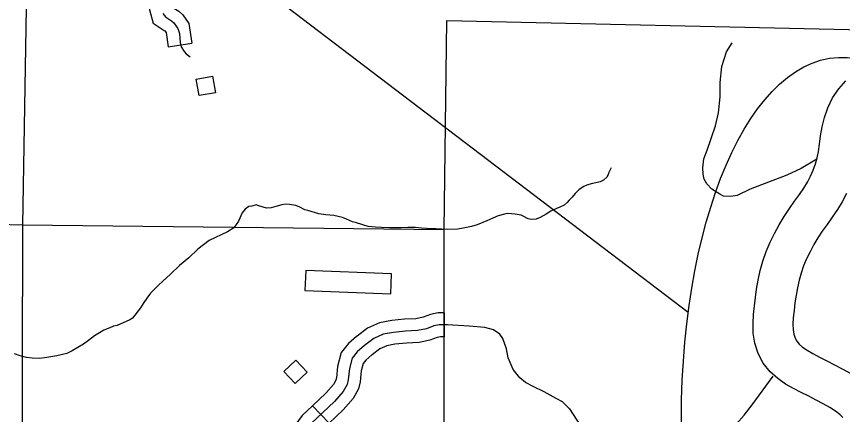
# Model space of a CAD drawing. Extents: x 1370130 to 1380143, y 377636 to 380256.
# Drawn here: x 1377248.1 to 1377392.9, y 379293.7 to 379363.5 of the extents above; entities that cross this region are included whole.
import ezdxf

# ---------------------------------------------------------------- set-up
doc = ezdxf.new("R2010")
doc.units = 0
for name, color, linetype in [('Level 10', 7, 'Continuous'), ('Level 32', 7, 'Continuous'), ('Level 33', 7, 'Continuous'), ('Level 34', 7, 'Continuous'), ('Level 35', 7, 'Continuous'), ('Level 45', 7, 'Continuous'), ('Level 5', 7, 'Continuous'), ('Level 56', 7, 'Continuous'), ('Level 57', 7, 'Continuous'), ('Level 6', 7, 'Continuous'), ('R_Draft', 7, 'Continuous')]:
    doc.layers.add(name, color=color, linetype=linetype)

msp = doc.modelspace()

# ---------------------------------------------------------------- linework, layer by layer
at = {"layer": 'Level 10'}
for p, q in [((1377392.25, 379350.79), (1377393.52, 379352.17)), ((1377391.17, 379349.18), (1377392.25, 379350.79)), ((1377390.36, 379347.45), (1377391.17, 379349.18)), ((1377389.78, 379345.76), (1377390.36, 379347.45)), ((1377389.36, 379344.11), (1377389.78, 379345.76)), ((1377389.07, 379342.52), (1377389.36, 379344.11)), ((1377388.87, 379341.08), (1377389.07, 379342.52)), ((1377388.68, 379339.8), (1377388.87, 379341.08)), ((1377388.46, 379338.65), (1377388.68, 379339.8)), ((1377387.78, 379336.53), (1377388.16, 379337.59)), ((1377388.16, 379337.59), (1377388.46, 379338.65)), ((1377387.3, 379335.47), (1377387.78, 379336.53)), ((1377386.11, 379333.36), (1377386.75, 379334.42)), ((1377386.75, 379334.42), (1377387.3, 379335.47)), ((1377385.36, 379332.25), (1377386.11, 379333.36)), ((1377384.52, 379331.06), (1377385.36, 379332.25)), ((1377393.6, 379332.42), (1377392.86, 379330.98)), ((1377383.6, 379329.78), (1377384.52, 379331.06)), ((1377392.86, 379330.98), (1377392.01, 379329.58)), ((1377382.67, 379328.37), (1377383.6, 379329.78)), ((1377392.01, 379329.58), (1377391.12, 379328.26)), ((1377381.81, 379326.91), (1377382.67, 379328.37)), ((1377391.12, 379328.26), (1377390.22, 379326.99)), ((1377381, 379325.42), (1377381.81, 379326.91)), ((1377389.37, 379325.81), (1377388.61, 379324.66)), ((1377390.22, 379326.99), (1377389.37, 379325.81)), ((1377380.23, 379323.86), (1377381, 379325.42)), ((1377388.61, 379324.66), (1377387.9, 379323.46)), ((1377379.55, 379322.23), (1377380.23, 379323.86)), ((1377387.9, 379323.46), (1377387.22, 379322.21)), ((1377378.96, 379320.56), (1377379.55, 379322.23)), ((1377387.22, 379322.21), (1377386.61, 379320.96)), ((1377378.5, 379318.89), (1377378.96, 379320.56)), ((1377386.61, 379320.96), (1377386.08, 379319.71)), ((1377378.13, 379317.24), (1377378.5, 379318.89)), ((1377385.64, 379318.46), (1377385.29, 379317.2)), ((1377386.08, 379319.71), (1377385.64, 379318.46)), ((1377377.86, 379315.66), (1377378.13, 379317.24)), ((1377385.29, 379317.2), (1377385, 379315.89)), ((1377377.64, 379314.15), (1377377.86, 379315.66)), ((1377385, 379315.89), (1377384.78, 379314.56)), ((1377377.47, 379312.69), (1377377.64, 379314.15)), ((1377384.78, 379314.56), (1377384.58, 379313.23)), ((1377377.31, 379311.2), (1377377.47, 379312.69)), ((1377384.58, 379313.23), (1377384.42, 379311.9)), ((1377377.22, 379309.6), (1377377.31, 379311.2)), ((1377384.42, 379311.9), (1377384.29, 379310.63)), ((1377384.29, 379310.63), (1377384.23, 379309.52)), ((1377377.27, 379307.91), (1377377.22, 379309.6)), ((1377384.23, 379309.52), (1377384.25, 379308.55)), ((1377384.25, 379308.55), (1377384.38, 379307.73)), ((1377377.54, 379306.15), (1377377.27, 379307.91)), ((1377384.38, 379307.73), (1377384.59, 379307.07)), ((1377384.59, 379307.07), (1377384.88, 379306.52)), ((1377378.1, 379304.36), (1377377.54, 379306.15)), ((1377384.88, 379306.52), (1377385.3, 379306)), ((1377385.3, 379306), (1377385.9, 379305.47)), ((1377385.9, 379305.47), (1377386.7, 379304.91)), ((1377379.01, 379302.64), (1377378.1, 379304.36)), ((1377386.7, 379304.91), (1377387.69, 379304.34)), ((1377387.69, 379304.34), (1377388.85, 379303.73)), ((1377380.21, 379301.16), (1377379.01, 379302.64)), ((1377388.85, 379303.73), (1377390.15, 379303.08)), ((1377390.15, 379303.08), (1377391.5, 379302.38)), ((1377381.56, 379299.96), (1377380.21, 379301.16)), ((1377391.5, 379302.38), (1377392.86, 379301.67)), ((1377392.86, 379301.67), (1377394.25, 379300.9)), ((1377382.94, 379299), (1377381.56, 379299.96)), ((1377384.31, 379298.2), (1377382.94, 379299)), ((1377385.66, 379297.5), (1377384.31, 379298.2)), ((1377386.98, 379296.84), (1377385.66, 379297.5)), ((1377388.28, 379296.17), (1377386.98, 379296.84)), ((1377389.54, 379295.51), (1377388.28, 379296.17)), ((1377390.67, 379294.88), (1377389.54, 379295.51)), ((1377391.66, 379294.25), (1377390.67, 379294.88)), ((1377392.44, 379293.67), (1377391.66, 379294.25)), ((1377392.99, 379293.1), (1377392.44, 379293.67))]:
    msp.add_line(p, q, dxfattribs=at)
at = {"layer": 'Level 32'}
for points in [[(1377272.98, 379372.96), (1377271.91, 379371.67), (1377271.39, 379369.9), (1377271.24, 379367.68), (1377271.45, 379364.62), (1377272.05, 379362.29), (1377274.02, 379361.02), (1377274.14, 379360.92), (1377274.32, 379360.66), (1377274.69, 379358.14), (1377278.84, 379358.75)], [(1377275.8, 379369.78), (1377275.7, 379369.65), (1377275.55, 379369.15), (1377275.45, 379367.68), (1377275.61, 379365.29), (1377275.7, 379364.94), (1377276.54, 379364.4), (1377277.28, 379363.76), (1377278.33, 379362.25), (1377278.84, 379358.75)], [(1377273.77, 379364), (1377274.21, 379363.4), (1377275.28, 379362.71), (1377275.71, 379362.34), (1377276.41, 379361.33), (1377276.66, 379360.5), (1377276.81, 379358.9), (1377277, 379358.11), (1377277.49, 379357.34), (1377277.86, 379356.88), (1377278.56, 379356.39)]]:
    msp.add_lwpolyline(points, dxfattribs=at)
at = {"layer": 'Level 33'}
msp.add_lwpolyline([(1377345.06, 379294.63), (1377346.32, 379292.68), (1377347.42, 379290.9), (1377347.82, 379290.5), (1377348.4, 379290.11), (1377349.24, 379289.8), (1377350.08, 379289.69), (1377352.4, 379289.73), (1377354.91, 379289.84), (1377359.2, 379289.66), (1377361.77, 379289.66), (1377363.84, 379289.77), (1377366.07, 379289.93), (1377369.48, 379289.97), (1377371.21, 379290.33), (1377372.53, 379290.9), (1377374.35, 379292.01), (1377375.68, 379293.52), (1377377.05, 379295.33), (1377380.77, 379300.4)], dxfattribs=at)
at = {"layer": 'Level 34'}
for points in [[(1377388.42, 379338.45), (1377385.64, 379336.78), (1377383.16, 379335.64), (1377376.7, 379333.16), (1377374.43, 379332.09), (1377373.36, 379331.88), (1377372.02, 379331.95), (1377371.38, 379332.31), (1377370.03, 379333.16), (1377369.11, 379334.08), (1377368.68, 379334.93), (1377368.47, 379335.78), (1377368.4, 379336.92), (1377368.61, 379338.48), (1377369.18, 379340.04), (1377370.67, 379344.3), (1377371.16, 379346.58), (1377371.45, 379349.34), (1377371.45, 379351.9), (1377371.73, 379354.67), (1377372.58, 379357.23), (1377373.58, 379358.86)], [(1377345.06, 379294.63), (1377343.83, 379295.88), (1377342.74, 379296.48), (1377340.6, 379297.65), (1377338.67, 379298.58), (1377337.34, 379299.26), (1377336.33, 379300.11), (1377335.16, 379301.56), (1377334.31, 379303.62), (1377333.99, 379305.15), (1377333.39, 379307.01), (1377332.86, 379307.77), (1377331.7, 379308.5), (1377330.2, 379308.9), (1377327.46, 379309.14), (1377323.64, 379309.38), (1377323.07, 379309.38)]]:
    msp.add_lwpolyline(points, dxfattribs=at)
at = {"layer": 'Level 35'}
for points in [[(1377352.36, 379336.94), (1377352.05, 379336.32), (1377351.89, 379336), (1377351.81, 379335.72), (1377351.65, 379335.46), (1377351.63, 379335.32), (1377351.03, 379334.77), (1377350.42, 379334.47), (1377349.98, 379334.32), (1377349.06, 379334.15), (1377348.42, 379334.02), (1377348.09, 379333.87), (1377347.59, 379333.66), (1377347.07, 379333.34), (1377346.69, 379333.07), (1377346.04, 379332.41), (1377345.5, 379331.77), (1377345.01, 379331.23), (1377344.66, 379330.82), (1377344.14, 379330.36), (1377343.37, 379330), (1377342.65, 379329.73), (1377341.77, 379329.31), (1377340.94, 379328.81), (1377339.93, 379328.19), (1377339.21, 379327.91), (1377338.4, 379327.83), (1377337.78, 379327.95), (1377336.81, 379328.51), (1377336.56, 379328.59), (1377335.55, 379328.81), (1377334.23, 379328.89), (1377333.65, 379328.76), (1377332.54, 379328.47), (1377331.6, 379328.11), (1377330.55, 379327.63), (1377328.89, 379326.93), (1377327.87, 379326.62), (1377326.39, 379326.32), (1377325.45, 379326.18), (1377323.66, 379326.1), (1377321.62, 379326.24), (1377319.99, 379326.27), (1377319.1, 379326.36), (1377318.03, 379326.47), (1377316.69, 379326.45), (1377315.46, 379326.42), (1377313.48, 379326.38), (1377312.11, 379326.43), (1377311.04, 379326.48), (1377309.75, 379326.64), (1377307.69, 379327.25), (1377306.99, 379327.45), (1377305.94, 379327.9), (1377305.26, 379328.18), (1377303.74, 379328.53), (1377302.31, 379328.66), (1377301.1, 379328.82), (1377299.16, 379329.43), (1377298.68, 379329.56), (1377297.8, 379330.01), (1377297.06, 379330.32), (1377295.99, 379330.49), (1377295.29, 379330.55), (1377294.63, 379330.45), (1377293.57, 379330.13), (1377292.77, 379329.89), (1377291.96, 379329.83), (1377290.6, 379330.27), (1377290.15, 379330.4), (1377289.38, 379330.2), (1377288.85, 379330.16), (1377288.22, 379329.64), (1377287.65, 379329), (1377287.05, 379327.58), (1377286.22, 379326.38), (1377285.12, 379325.67), (1377281.89, 379324.18), (1377279.87, 379322.66), (1377278.32, 379321.13), (1377276.68, 379319.79), (1377275.11, 379318.28), (1377273.77, 379317.01), (1377272.98, 379316.34), (1377271.9, 379315.21), (1377271.62, 379314.95), (1377270.95, 379314.06), (1377270.42, 379313.29), (1377269.86, 379312.35), (1377268.43, 379310.57), (1377267.96, 379310.27), (1377265.75, 379309.25), (1377265.14, 379309.12), (1377264.48, 379308.85), (1377263.43, 379308.43), (1377262.63, 379307.98), (1377261.81, 379307.45), (1377260.71, 379306.64), (1377259.87, 379305.99), (1377257.86, 379304.81), (1377256.92, 379304.36)], [(1377256.92, 379304.36), (1377255.17, 379303.95), (1377253.45, 379303.67), (1377252.17, 379303.49), (1377250.88, 379303.51), (1377249.84, 379303.65), (1377248.77, 379303.92), (1377247.78, 379304.28)]]:
    msp.add_lwpolyline(points, dxfattribs=at)
at = {"layer": 'Level 45'}
for p, q in [((1377323.07, 379311.48), (1377323.07, 379307.28)), ((1377300.01, 379295.18), (1377302.92, 379292.15))]:
    msp.add_line(p, q, dxfattribs=at)
for points in [[(1377323.07, 379311.48), (1377322.01, 379311.48), (1377320.67, 379311.21), (1377319.38, 379310.72), (1377318.12, 379310.46), (1377316.14, 379310.35), (1377313.88, 379310.14), (1377311.75, 379309.75), (1377309.66, 379308.78), (1377307.82, 379307.4), (1377307.71, 379307.31)], [(1377323.07, 379309.38), (1377322.22, 379309.38), (1377321.26, 379309.18), (1377319.97, 379308.7), (1377318.4, 379308.38), (1377316.3, 379308.26), (1377314.17, 379308.05), (1377312.39, 379307.73), (1377310.74, 379306.97), (1377309.13, 379305.76), (1377307.84, 379304.67), (1377306.95, 379303.54), (1377306.47, 379301.72), (1377306.27, 379299.75), (1377306.06, 379298.9), (1377305.38, 379297.69), (1377303.85, 379295.96), (1377299.78, 379292.05)], [(1377307.71, 379307.31), (1377306.32, 379306.13), (1377305.03, 379304.5), (1377304.4, 379302.1), (1377304.19, 379300.1), (1377304.09, 379299.68), (1377303.66, 379298.92), (1377302.33, 379297.41), (1377300.01, 379295.18)], [(1377323.07, 379307.28), (1377322.44, 379307.28), (1377321.84, 379307.16), (1377320.55, 379306.68), (1377318.67, 379306.29), (1377316.46, 379306.16), (1377314.45, 379305.97), (1377313.03, 379305.71), (1377311.82, 379305.15), (1377310.44, 379304.11), (1377310.42, 379304.1)], [(1377310.42, 379304.1), (1377309.36, 379303.2), (1377308.87, 379302.58), (1377308.54, 379301.34), (1377308.34, 379299.4), (1377308.04, 379298.13), (1377307.1, 379296.47), (1377305.37, 379294.5), (1377302.92, 379292.15)], [(1377300.01, 379295.18), (1377298.21, 379293.45), (1377296.88, 379291.73), (1377295.99, 379289.79), (1377295.72, 379288.36), (1377295.61, 379286.78), (1377295.83, 379285.09), (1377296.36, 379283.66), (1377297.29, 379281.85), (1377298.51, 379279.71)]]:
    msp.add_lwpolyline(points, dxfattribs=at)
at = {"layer": 'Level 5'}
for points in [[(1377249.88, 379368.5), (1377249.15, 379326.83)], [(1377249.15, 379326.83), (1377184.71, 379328.55)], [(1377249.15, 379326.83), (1377248.88, 379201.3)], [(1377323.08, 379326.03), (1377249.15, 379326.83)]]:
    msp.add_lwpolyline(points, dxfattribs=at)
at = {"layer": 'Level 56'}
for points in [[(1377282.99, 379350.09), (1377280.12, 379349.59), (1377279.62, 379352.47), (1377282.49, 379352.97)], [(1377297.08, 379303.19), (1377299.08, 379301.07), (1377296.94, 379299.07), (1377294.95, 379301.2)]]:
    msp.add_lwpolyline(points, close=True, dxfattribs=at)
at = {"layer": 'Level 57'}
for p, q in [((1377298.81, 379318.89), (1377298.68, 379315.39)), ((1377313.85, 379318.34), (1377298.81, 379318.89)), ((1377313.72, 379314.84), (1377313.85, 379318.34)), ((1377298.68, 379315.39), (1377313.72, 379314.84))]:
    msp.add_line(p, q, dxfattribs=at)
at = {"layer": 'Level 6'}
msp.add_lwpolyline([(1377323.04, 379232.26), (1377323.08, 379326.03), (1377323.53, 379362.77), (1377396.66, 379361.09), (1377402.65, 379360.95)], dxfattribs=at)
at = {"layer": 'R_Draft'}
msp.add_lwpolyline([(1377365.85, 379311.52), (1377263.22, 379389.71)], dxfattribs=at)
msp.add_ellipse((1377395.3, 379287.06), major_axis=(-3.12, 69.23), ratio=0.440119, dxfattribs=at)

doc.saveas('drawing.dxf')
